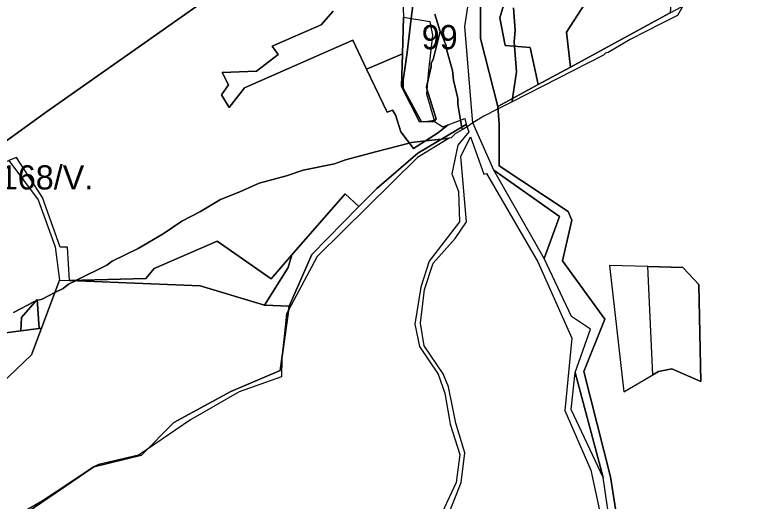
# Model space of a CAD drawing. Extents: x -477304 to -465429, y -1159113 to -1149210.
# Drawn here: x -472385.7 to -471923.5, y -1156987.3 to -1156686.1 of the extents above; entities that cross this region are included whole.
import ezdxf

# ---------------------------------------------------------------- set-up
doc = ezdxf.new("R2010")
doc.units = 0
for name, color, linetype in [('BPEJ_s', 7, 'Continuous'), ('PUPFL_s', 7, 'Continuous'), ('trav_porost_s', 7, 'Continuous'), ('voda_s', 7, 'Continuous')]:
    doc.layers.add(name, color=color, linetype=linetype)

msp = doc.modelspace()

# ---------------------------------------------------------------- linework, layer by layer
at = {"layer": 'BPEJ_s'}
for points in [[(-472138.71, -1156678.78), (-472139.82, -1156688.21), (-472142.32, -1156709.41), (-472143.61, -1156718), (-472144.88, -1156726.42), (-472144.88, -1156731.53), (-472133.56, -1156752.35), (-472129.69, -1156752.19), (-472129.57, -1156752.16), (-472125.58, -1156751.56), (-472125.31, -1156751.52), (-472124.46, -1156750.46), (-472130.18, -1156731.85), (-472130.41, -1156731.1), (-472129.94, -1156729.08), (-472127.44, -1156718.34), (-472127.44, -1156717.14), (-472127.44, -1156716), (-472126.16, -1156713.66), (-472121.82, -1156696.29), (-472121.16, -1156697.88), (-472120.93, -1156698.41), (-472119.46, -1156701.94), (-472119.13, -1156702.73), (-472118.29, -1156704.73), (-472118.14, -1156705.92), (-472117.99, -1156707.18), (-472117.87, -1156708.13), (-472114.25, -1156720.47), (-472113.61, -1156726.42), (-472110.85, -1156737.91), (-472110.85, -1156741.31), (-472109.27, -1156751.19), (-472108.57, -1156755.57), (-472108.29, -1156757.34), (-472112.55, -1156759.81), (-472115.1, -1156762.15), (-472116.37, -1156762.45), (-472121.05, -1156762.99), (-472131.01, -1156764.13), (-472139.77, -1156765.13), (-472141.12, -1156765.48), (-472161.14, -1156770.7), (-472180.61, -1156775.77), (-472187.41, -1156778.32), (-472206.98, -1156782.36), (-472217.19, -1156785.76), (-472234.2, -1156790.23), (-472246.11, -1156795.76), (-472258.23, -1156800.44), (-472270.57, -1156807.88), (-472282.05, -1156813.83), (-472293.75, -1156821.7), (-472309.28, -1156830.85), (-472325.44, -1156838.72), (-472328.63, -1156841.06), (-472347.57, -1156850.53), (-472348.1, -1156850.79), (-472352.45, -1156852.97), (-472355.85, -1156855.52), (-472360.86, -1156858.06), (-472368.83, -1156862.11), (-472370.52, -1156862.68), (-472371.78, -1156863.1), (-472372.19, -1156863.23), (-472372.7, -1156863.4), (-472373.93, -1156863.81), (-472386.48, -1156870.41)], [(-472125.31, -1156685.59), (-472121.82, -1156696.29), (-472126.16, -1156713.66), (-472127.44, -1156716), (-472127.44, -1156717.14), (-472127.44, -1156718.34), (-472129.94, -1156729.08), (-472130.41, -1156731.1), (-472130.18, -1156731.85), (-472124.46, -1156750.46), (-472125.31, -1156751.52), (-472125.58, -1156751.56), (-472129.57, -1156752.16), (-472129.69, -1156752.19), (-472133.56, -1156752.35), (-472144.88, -1156731.53), (-472144.88, -1156726.42), (-472143.61, -1156718), (-472142.32, -1156709.41), (-472139.82, -1156688.21), (-472138.71, -1156678.78)], [(-471971.44, -1156680.63), (-471974.74, -1156686.44), (-471984.66, -1156691.29), (-472004.08, -1156701.33), (-472017.69, -1156709.41), (-472019.4, -1156709.84), (-472020.67, -1156711.11), (-472077.33, -1156739.89), (-472085.95, -1156744.24), (-472094.9, -1156748.76), (-472101.57, -1156753.03), (-472105.25, -1156755.39), (-472108.29, -1156757.34), (-472112.55, -1156759.81), (-472115.1, -1156762.15), (-472116.37, -1156762.45), (-472135.94, -1156774.49)], [(-471971.44, -1156680.63), (-471974.74, -1156686.44), (-471984.66, -1156691.29), (-472004.08, -1156701.33), (-472017.69, -1156709.41), (-472019.4, -1156709.84), (-472020.67, -1156711.11), (-472077.33, -1156739.89), (-472077.02, -1156737.88), (-472074.48, -1156721.32), (-472075.74, -1156705.47), (-472075.97, -1156702.6), (-472075.33, -1156695.8), (-472076.39, -1156681.76)], [(-472076.39, -1156681.76), (-472075.33, -1156695.8), (-472075.97, -1156702.6), (-472075.74, -1156705.47), (-472074.48, -1156721.32), (-472077.02, -1156737.88), (-472077.33, -1156739.89), (-472085.95, -1156744.24), (-472094.9, -1156748.76), (-472101.57, -1156753.03), (-472105.25, -1156755.39), (-472108.29, -1156757.34), (-472108.57, -1156755.57), (-472109.27, -1156751.19), (-472110.85, -1156741.31), (-472110.85, -1156737.91), (-472113.61, -1156726.42), (-472114.25, -1156720.47), (-472117.87, -1156708.13), (-472117.99, -1156707.18), (-472118.14, -1156705.92), (-472118.29, -1156704.73), (-472119.13, -1156702.73), (-472119.46, -1156701.94), (-472120.93, -1156698.41), (-472121.16, -1156697.88), (-472121.82, -1156696.29), (-472125.31, -1156685.59)], [(-472386.48, -1156870.41), (-472373.93, -1156863.81), (-472372.7, -1156863.4), (-472372.19, -1156863.23), (-472371.78, -1156863.1), (-472370.52, -1156862.68), (-472368.83, -1156862.11), (-472360.86, -1156858.06), (-472355.85, -1156855.52), (-472352.45, -1156852.97), (-472348.1, -1156850.79), (-472347.57, -1156850.53), (-472328.63, -1156841.06), (-472325.44, -1156838.72), (-472309.28, -1156830.85), (-472293.75, -1156821.7), (-472282.05, -1156813.83), (-472270.57, -1156807.88), (-472258.23, -1156800.44), (-472246.11, -1156795.76), (-472234.2, -1156790.23), (-472217.19, -1156785.76), (-472206.98, -1156782.36), (-472187.41, -1156778.32), (-472180.61, -1156775.77), (-472161.14, -1156770.7), (-472141.12, -1156765.48), (-472139.77, -1156765.13), (-472131.01, -1156764.13), (-472121.05, -1156762.99), (-472116.37, -1156762.45)], [(-472116.37, -1156762.45), (-472135.94, -1156774.49), (-472198.26, -1156835.74), (-472215.96, -1156868.96), (-472217.19, -1156871.26), (-472218.74, -1156885.27), (-472220.16, -1156898.05), (-472220.17, -1156899.22), (-472220.24, -1156910.32), (-472246.54, -1156919.54), (-472276.74, -1156936.97), (-472303.41, -1156955.05), (-472309.06, -1156958.88), (-472333.73, -1156964.62), (-472337.14, -1156966.32), (-472354.15, -1156977.59), (-472368.61, -1156987.17), (-472378.82, -1156993.12)], [(-472135.94, -1156774.49), (-472198.26, -1156835.74), (-472215.96, -1156868.96), (-472217.19, -1156871.26), (-472218.74, -1156885.27), (-472220.16, -1156898.05), (-472220.17, -1156899.22), (-472220.24, -1156910.32), (-472246.54, -1156919.54), (-472276.74, -1156936.97), (-472303.41, -1156955.05), (-472309.06, -1156958.88), (-472333.73, -1156964.62), (-472337.14, -1156966.32), (-472354.15, -1156977.59), (-472368.61, -1156987.17), (-472378.82, -1156993.12)]]:
    msp.add_lwpolyline(points, dxfattribs=at)
at = {"layer": 'PUPFL_s'}
for points in [[(-472009.29, -1157017.07), (-472016.29, -1156972.29), (-472032.83, -1156906.94), (-472019.87, -1156874.51), (-472046.09, -1156838.47), (-472040.21, -1156813.22), (-472042.52, -1156807.9), (-472085.31, -1156779.68), (-472085.22, -1156753.67), (-472086.06, -1156742.79), (-472061.12, -1156729.25), (-472041.06, -1156718.36), (-471979.2, -1156684.75), (-471755.96, -1156566.41), (-471629.22, -1156596.63), (-471380.96, -1156656.46), (-471425.12, -1156711.66), (-471521.34, -1156831.93), (-471583.75, -1156909.94), (-471588.76, -1156916.21), (-471596.01, -1156925.27), (-471582, -1156972.2), (-471577.84, -1156986.15), (-471570.53, -1157010.66)], [(-472382.8, -1156997.43), (-472336.68, -1156966.17), (-472307.14, -1156958.77), (-472287.03, -1156938.71), (-472251.67, -1156919.39), (-472221.16, -1156906.32), (-472215.62, -1156866.51), (-472201.43, -1156834.44), (-472172.42, -1156804.84), (-472161.09, -1156793.53), (-472135.75, -1156771.72), (-472105.77, -1156753.91), (-472104.17, -1156758.45), (-472110.92, -1156766.84), (-472114.67, -1156784.55), (-472110.56, -1156795.45), (-472110.02, -1156814.3), (-472128.66, -1156838.67), (-472133.84, -1156854.82), (-472137.65, -1156877.79), (-472134.67, -1156891.58), (-472123.24, -1156908.61), (-472119.06, -1156920.54), (-472116.1, -1156937.17), (-472115.64, -1156939.74), (-472109.66, -1156958.42), (-472111.98, -1156975.72), (-472120.66, -1156994.46)], [(-472117.22, -1156996.68), (-472108.79, -1156975.73), (-472106.65, -1156957.43), (-472112.25, -1156939.06), (-472113.51, -1156932.89), (-472116.84, -1156916.62), (-472120.14, -1156908.39), (-472131.9, -1156891.12), (-472134.18, -1156877.11), (-472131.62, -1156856.16), (-472126.34, -1156839.84), (-472112.69, -1156824.65), (-472105.67, -1156814.35), (-472109.01, -1156773.78), (-472103.09, -1156761.52), (-472094.92, -1156784.65), (-472093.22, -1156784.34), (-472061.29, -1156839.12), (-472040.15, -1156886.39), (-472044.67, -1156931.16), (-472028.48, -1156968.14), (-472017.4, -1157018.9)]]:
    msp.add_lwpolyline(points, dxfattribs=at)
for points in [[(-472081.54, -1156704.97), (-472066.16, -1156706.31), (-472061.12, -1156729.25), (-472086.06, -1156742.79), (-472096.81, -1156700.67), (-472096.94, -1156664.76), (-472094.72, -1156660.51), (-472089.53, -1156662.5), (-472070.79, -1156639.17), (-472068.16, -1156647.23), (-472078.32, -1156665.55), (-472084.93, -1156687.78)], [(-472084.93, -1156687.78), (-472078.32, -1156665.55), (-472068.16, -1156647.23), (-472053.43, -1156645.69), (-472037.77, -1156640.52), (-472027.65, -1156672.06), (-472043.63, -1156696.7), (-472041.06, -1156718.36), (-472061.12, -1156729.25), (-472066.16, -1156706.31), (-472081.54, -1156704.97)], [(-472043.63, -1156696.7), (-472027.65, -1156672.06), (-471992.98, -1156677.59), (-471977.6, -1156664.19), (-471979.2, -1156684.75), (-472041.06, -1156718.36)], [(-472125.45, -1156752.02), (-472134.71, -1156752.4), (-472145.82, -1156730.49), (-472145.27, -1156710.26), (-472144.69, -1156687.4), (-472128.26, -1156690.13), (-472126.68, -1156698.62), (-472129.2, -1156720.58), (-472130.45, -1156734.89)], [(-472088.59, -1156782.23), (-472047.84, -1156810.91), (-472057.38, -1156837.01)], [(-472216.1, -1156842.5), (-472213.91, -1156834.73), (-472180.78, -1156796.84), (-472172.42, -1156804.84), (-472201.43, -1156834.44), (-472215.62, -1156866.51), (-472230.8, -1156865.95)], [(-472304.47, -1156849.4), (-472299.21, -1156843.17), (-472260.22, -1156826.26), (-472226.72, -1156849.67), (-472213.91, -1156834.73), (-472216.1, -1156842.5), (-472230.8, -1156865.95), (-472270.77, -1156853.98), (-472351.8, -1156850.64)], [(-472007.96, -1156919.68), (-471989.94, -1156909.05), (-471986.49, -1156907.01), (-471978.14, -1156905.42), (-471960.32, -1156913.22), (-471961.38, -1156853.21), (-471971.32, -1156842.6), (-471993.16, -1156841.99), (-472016.98, -1156841.32)], [(-471971.32, -1156842.6), (-471961.38, -1156853.21), (-471960.32, -1156913.22), (-471978.14, -1156905.42), (-471986.49, -1156907.01), (-471989.94, -1156909.05), (-471993.16, -1156841.99)], [(-472476.37, -1156975.29), (-472460.19, -1156975.26), (-472426.99, -1156959.38), (-472415.58, -1156949.24), (-472394.67, -1156915.11), (-472375.46, -1156896.76), (-472369.2, -1156880.22), (-472357.97, -1156850.39), (-472351.8, -1156850.64), (-472270.77, -1156853.98), (-472230.8, -1156865.95), (-472215.62, -1156866.51), (-472221.16, -1156906.32), (-472251.67, -1156919.39), (-472287.03, -1156938.71), (-472307.14, -1156958.77), (-472336.68, -1156966.17), (-472382.8, -1156997.43), (-472414.59, -1157035.96), (-472473.75, -1157053.08), (-472475.82, -1157019.69), (-472479.18, -1156975.3)], [(-472375.46, -1156896.76), (-472394.67, -1156915.11), (-472415.58, -1156949.24), (-472426.99, -1156959.38), (-472460.19, -1156975.26), (-472476.37, -1156975.29), (-472448.15, -1156890.43), (-472382.04, -1156881.88), (-472370.59, -1156880.4), (-472369.2, -1156880.22)], [(-472040.64, -1156930.59), (-472038.08, -1156907.56), (-472020.76, -1156972.6)]]:
    msp.add_lwpolyline(points, close=True, dxfattribs=at)
at = {"layer": 'trav_porost_s'}
for points in [[(-472391.67, -1156597.79), (-472373.99, -1156587.03), (-472357.34, -1156582.81), (-472321.7, -1156582.9), (-472304.37, -1156576.18), (-472300.06, -1156581.04), (-472291.78, -1156590.2), (-472299.39, -1156599.34), (-472278.42, -1156621.61), (-472276.82, -1156610.59), (-472276.21, -1156609.97), (-472248.28, -1156645.99), (-472236.8, -1156637.77), (-472232.94, -1156635.01), (-472227.65, -1156648.59), (-472366.12, -1156746.03), (-472395.47, -1156767.24)], [(-472395.47, -1156767.24), (-472366.12, -1156746.03), (-472227.65, -1156648.59)], [(-472145.29, -1156670.53), (-472144.69, -1156687.4), (-472145.27, -1156710.26), (-472167.55, -1156719.68), (-472176.11, -1156701.71), (-472243.24, -1156731.22), (-472252.73, -1156743.46), (-472257.62, -1156735.59), (-472253.1, -1156729.44), (-472257.17, -1156721.79), (-472235.82, -1156720.93), (-472222.45, -1156710.51), (-472226.07, -1156705.37), (-472195.77, -1156692.25), (-472188.25, -1156683.82)], [(-472188.25, -1156683.82), (-472195.77, -1156692.25), (-472226.07, -1156705.37), (-472222.45, -1156710.51), (-472235.82, -1156720.93), (-472257.17, -1156721.79), (-472253.1, -1156729.44), (-472257.62, -1156735.59), (-472252.73, -1156743.46), (-472243.24, -1156731.22), (-472176.11, -1156701.71), (-472167.55, -1156719.68), (-472154.83, -1156746.39), (-472151.38, -1156745), (-472149.52, -1156748), (-472146.39, -1156758.53), (-472138.54, -1156768.88), (-472123.51, -1156759.4), (-472116.85, -1156754.18), (-472106.65, -1156750.16), (-472105.77, -1156753.91), (-472135.75, -1156771.72), (-472161.09, -1156793.53), (-472172.42, -1156804.84), (-472180.78, -1156796.84), (-472213.91, -1156834.73), (-472226.72, -1156849.67), (-472260.22, -1156826.26), (-472299.21, -1156843.17), (-472304.47, -1156849.4), (-472351.8, -1156850.64), (-472352.97, -1156830.05), (-472357.62, -1156830), (-472368.5, -1156799.23), (-472384.69, -1156774.37), (-472389.42, -1156776.33)]]:
    msp.add_lwpolyline(points, dxfattribs=at)
for points in [[(-472120.23, -1156755.51), (-472116.85, -1156754.18), (-472123.51, -1156759.4), (-472138.54, -1156768.88), (-472146.39, -1156758.53), (-472149.52, -1156748), (-472151.38, -1156745), (-472154.83, -1156746.39), (-472167.55, -1156719.68), (-472145.27, -1156710.26), (-472145.82, -1156730.49), (-472134.71, -1156752.4), (-472125.45, -1156752.02)], [(-472422.75, -1156790.15), (-472389.42, -1156776.33), (-472371.34, -1156800.62), (-472360.81, -1156829.71), (-472357.97, -1156850.39), (-472369.2, -1156880.22), (-472370.59, -1156880.4), (-472371.83, -1156862.42), (-472381.69, -1156873.58), (-472382.04, -1156881.88), (-472448.15, -1156890.43), (-472448, -1156880.91), (-472453.42, -1156870.14), (-472474.13, -1156841.1), (-472421.99, -1156799.75), (-472423.88, -1156796.63)], [(-472370.59, -1156880.4), (-472382.04, -1156881.88), (-472381.69, -1156873.58), (-472371.83, -1156862.42)]]:
    msp.add_lwpolyline(points, close=True, dxfattribs=at)
at = {"layer": 'voda_s'}
for points in [[(-472014.15, -1157017.88), (-472020.76, -1156972.6), (-472038.08, -1156907.56), (-472028.73, -1156880.71), (-472040.39, -1156872.85), (-472057.38, -1156837.01), (-472047.84, -1156810.91), (-472088.59, -1156782.23), (-472101.66, -1156752.84), (-472102.13, -1156748.38), (-472106.6, -1156693.17), (-472101.59, -1156660.57)], [(-472096.94, -1156664.76), (-472096.81, -1156700.67), (-472086.06, -1156742.79), (-472085.22, -1156753.67), (-472085.31, -1156779.68), (-472042.52, -1156807.9), (-472040.21, -1156813.22), (-472046.09, -1156838.47), (-472019.87, -1156874.51), (-472032.83, -1156906.94), (-472016.29, -1156972.29), (-472009.29, -1157017.07)]]:
    msp.add_lwpolyline(points, dxfattribs=at)

# ---------------------------------------------------------------- texts
at = {"layer": 'BPEJ_s'}
for s, p in [('99', (-472133.35, -1156707.35)), ('84168/V.', (-472417.38, -1156794.24))]:
    msp.add_text(s, height=15, dxfattribs=at).set_placement(p)

doc.saveas('drawing.dxf')
